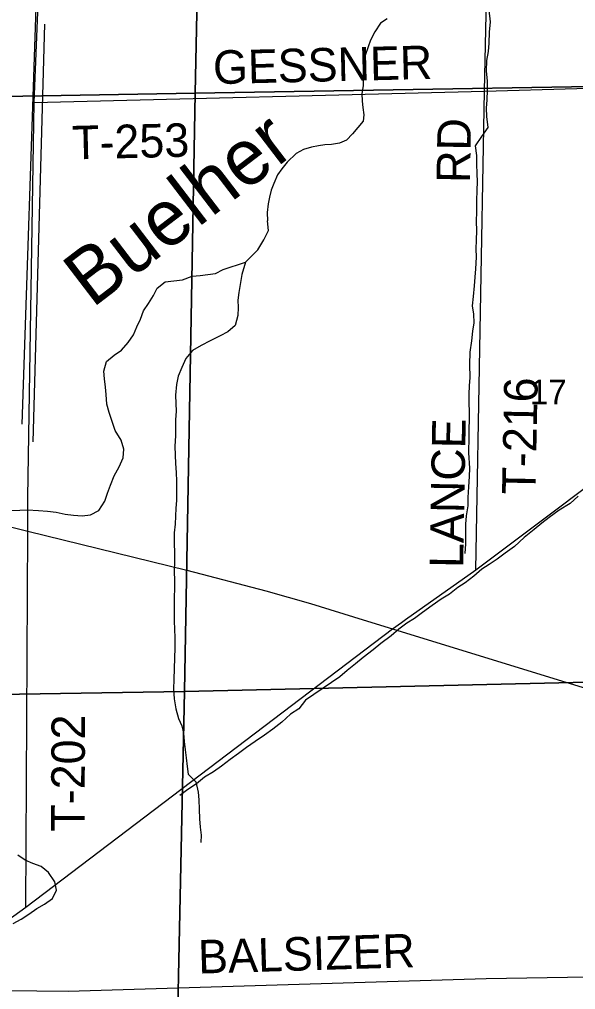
# Model space of a CAD drawing. Extents: x 1588073 to 2013523, y 1090242 to 1357120.
# Drawn here: x 1815860 to 1820837, y 1231039 to 1239721 of the extents above; entities that cross this region are included whole.
import ezdxf

# ---------------------------------------------------------------- set-up
doc = ezdxf.new("R2010")
doc.units = 0
for name, color, linetype in [('GM_X_County_Road', 7, 'Continuous'), ('GM_X_County_Road_Text', 7, 'Continuous'), ('GM_X_Interstate_Route', 7, 'Continuous'), ('GM_X_Minor_River', 7, 'Continuous'), ('GM_X_Minor_River_Text', 7, 'Continuous'), ('GM_X_Section', 7, 'Continuous'), ('GM_X_Section_Text', 7, 'Continuous'), ('GM_X_Township_Road', 7, 'Continuous'), ('GM_X_Township_Road_Text', 7, 'Continuous'), ('GM_X_US_Route', 7, 'Continuous')]:
    doc.layers.add(name, color=color, linetype=linetype)

msp = doc.modelspace()

# ---------------------------------------------------------------- linework, layer by layer
at = {"layer": 'GM_X_County_Road'}
msp.add_lwpolyline([(1814895.7, 1231041.5), (1816295.9, 1231026.1), (1820037.2, 1231138.2), (1822397.6, 1231176.1), (1822544, 1231159.8), (1822713.9, 1231105.1), (1823174.2, 1231128.5), (1823644.2, 1231133.7), (1823903.7, 1231166.1), (1825222.2, 1231233.3), (1827893.8, 1231262.6)], dxfattribs=at)
at = {"layer": 'GM_X_Interstate_Route'}
for points in [[(1803921.3, 1238312.7), (1804043.4, 1238263.4), (1805058.6, 1237889.5), (1806385.8, 1237483.6), (1807153.2, 1237292.6), (1807255.1, 1237267), (1809826, 1236635.8), (1811204.6, 1236296.8), (1811922.8, 1236120.9), (1812389.9, 1236007.7), (1815154.9, 1235335.1), (1815934.8, 1235141.8), (1817359, 1234792.9), (1818064, 1234608.7), (1818464, 1234495.1), (1818935.1, 1234349.5), (1819197.3, 1234267.7)], [(1819197.3, 1234267.7), (1820294.4, 1233929.4), (1821204.4, 1233650.5), (1821607.2, 1233524.1), (1822059.4, 1233382.9), (1822579.7, 1233222), (1823320.2, 1232992.7), (1823775.3, 1232858.8), (1824636.3, 1232632.1), (1825225.5, 1232517), (1826773, 1232250.8)]]:
    msp.add_lwpolyline(points, dxfattribs=at)
at = {"layer": 'GM_X_Minor_River'}
for p, q in [((1815886.4, 1236099.5), (1816070.9, 1241644.2)), ((1816084.7, 1239679.6), (1815979.4, 1235940.2))]:
    msp.add_line(p, q, dxfattribs=at)
for points in [[(1820061.8, 1239802.8), (1820071.1, 1239698.4), (1820064.4, 1239606.1), (1820061.7, 1239509.8), (1820055.1, 1239433.6), (1820040.5, 1239353.5), (1820037.8, 1239257.2), (1820045.2, 1239172.8), (1820046.6, 1239088.6), (1820041.9, 1239000.3), (1820035.4, 1238926.1), (1820040.9, 1238851.8), (1820052.2, 1238753.4), (1819993.5, 1238673.6), (1819936.8, 1238589.8), (1819950.2, 1238503.4), (1819949.6, 1238425.2), (1819953, 1238342.9), (1819954.5, 1238268.6), (1819954, 1238194.4), (1819951.3, 1238098.1), (1819948.6, 1238003.8), (1819945.9, 1237913.6), (1819951.3, 1237833.2), (1819946.7, 1237747), (1819944.1, 1237666.8), (1819947.6, 1237592.5), (1819940.8, 1237488.2), (1819936.3, 1237414), (1819929.7, 1237337.8), (1819919, 1237241.6), (1819912.4, 1237159.3), (1819923.8, 1237083), (1819925.3, 1237006.8), (1819914.7, 1236932.6), (1819904.1, 1236846.4), (1819891.3, 1236742.2), (1819886.5, 1236631.8), (1819889.7, 1236517.4), (1819885.1, 1236443.2), (1819880.6, 1236367), (1819882, 1236286.7), (1819883.4, 1236212.5), (1819884.9, 1236134.2), (1819882.3, 1236060), (1819881.8, 1235985.8), (1819878.8, 1235843.3), (1819887.8, 1235706.8), (1819883.2, 1235630.6), (1819878.5, 1235538.3), (1819873.8, 1235442), (1819871.3, 1235367.8), (1819858.6, 1235279.6)], [(1819152.2, 1239726.4), (1819091.2, 1239687.4), (1819039.6, 1239610), (1819002.1, 1239534.3), (1818981, 1239476.4), (1818953.5, 1239398.6), (1818940.4, 1239340.5), (1818935, 1239262.2), (1818935.7, 1239191.9), (1818934.6, 1239127.6), (1818925.3, 1239057.4), (1818926.2, 1238991.1), (1818933.2, 1238932.7), (1818942.1, 1238868.2), (1818935, 1238810), (1818887.8, 1238752.6), (1818840.6, 1238697.2), (1818787.3, 1238640), (1818724.6, 1238613), (1818654.1, 1238602.3), (1818591.7, 1238599.4), (1818535.3, 1238590.5), (1818474.8, 1238577.5), (1818402.1, 1238556.8), (1818335.1, 1238519.9), (1818255.4, 1238445), (1818208.2, 1238385.6), (1818171, 1238330), (1818137.5, 1238254.3), (1818114.3, 1238192.4)], [(1818114.3, 1238192.4), (1818097.2, 1238130.4), (1818086.1, 1238070.4), (1818076.6, 1237992.1), (1818081.4, 1237919.7)], [(1817683.8, 1237483.1), (1817881.9, 1237549.6), (1817994.4, 1237658.4), (1818047.2, 1237749.7), (1818090.5, 1237831.4), (1818081.4, 1237919.7)], [(1817881.9, 1237549.6), (1817851.9, 1237439.7), (1817838.5, 1237365.6), (1817824.9, 1237277.4), (1817815.6, 1237209.2), (1817816.5, 1237142.9), (1817815.2, 1237070.5), (1817791.5, 1236982.6), (1817724.2, 1236925.5), (1817655.2, 1236888.7), (1817568.1, 1236844.1), (1817487, 1236803.4), (1817409.8, 1236758.6), (1817348.3, 1236687.4), (1817314.7, 1236607.7), (1817281.2, 1236527.9), (1817265.8, 1236453.9), (1817256, 1236357.6), (1817258.7, 1236283.1), (1817261.6, 1236216.8), (1817258.2, 1236138.4), (1817255.7, 1235995.8), (1817252, 1235901.4), (1817254.6, 1235822.9), (1817257.3, 1235746.5), (1817261.9, 1235668.1), (1817264.6, 1235589.6), (1817265.5, 1235416.8), (1817260.3, 1235346.5), (1817257, 1235276.2), (1817253.7, 1235203.9), (1817246.3, 1235125.7), (1817244.6, 1235029.2), (1817247.3, 1234952.8), (1817247.8, 1234870.4), (1817246.2, 1234780), (1817248.8, 1234699.5), (1817244.9, 1234478.5), (1817245.7, 1234406.1), (1817244.5, 1234339.8), (1817247.1, 1234261.4), (1817249.9, 1234191), (1817250.3, 1234098.5), (1817248.6, 1234006.1), (1817241.3, 1233817.3), (1817239.7, 1233728.9), (1817246.2, 1233642.4), (1817260.7, 1233551.7), (1817285.3, 1233466.8), (1817312.3, 1233399.9), (1817327.2, 1233333.3), (1817335.9, 1233260.8), (1817342.6, 1233184.3), (1817351.4, 1233113.8), (1817362.1, 1233037.2), (1817370.9, 1232966.7), (1817438, 1232899.1), (1817460.5, 1232806.2), (1817465.3, 1232737.8), (1817467.9, 1232653.3), (1817472.4, 1232568.8), (1817479.1, 1232494.3), (1817485.9, 1232421.9), (1817484.7, 1232355.6)], [(1817405.5, 1237424), (1817478, 1237430.7), (1817546.4, 1237437.4), (1817614.9, 1237448.2), (1817683.8, 1237483.1)], [(1815785, 1235326.2), (1815863.5, 1235330.8), (1815931.8, 1235331.5), (1816030.2, 1235325.6), (1816110.4, 1235320), (1816188.6, 1235310.5), (1816268.7, 1235294.9), (1816344.9, 1235285.5), (1816423.2, 1235277.9), (1816495.6, 1235286.6), (1816570.7, 1235327.4), (1816624.4, 1235408.8), (1816649.8, 1235482.7), (1816675.2, 1235554.6), (1816708.8, 1235638.3), (1816752.4, 1235717.9), (1816788, 1235797.6), (1816793.4, 1235875.9), (1816770.7, 1235956.7), (1816716, 1236042.2), (1816687.4, 1236131.2), (1816664.6, 1236204), (1816643.8, 1236278.7), (1816635.2, 1236363.3), (1816630.4, 1236429.7), (1816621.7, 1236506.2), (1816616.9, 1236574.7), (1816638.5, 1236658.7), (1816707.8, 1236717.7), (1816774.9, 1236762.6), (1816832.4, 1236829.9), (1816881.8, 1236899.3), (1816911.2, 1236969.1), (1816944.6, 1237038.8), (1816972, 1237112.6), (1817015.4, 1237180.1), (1817058.9, 1237251.7), (1817094.2, 1237317.3), (1817163.5, 1237374.3), (1817320.5, 1237391.4), (1817405.5, 1237424)], [(1820858.9, 1235455.3), (1820789.4, 1235388.3), (1820689.9, 1235329.9), (1820600.4, 1235265.2), (1820533.2, 1235214.2), (1820465.9, 1235157.2), (1820376.2, 1235084.6), (1820290.4, 1235005.8), (1820206.9, 1234945.1), (1820133.6, 1234890.2), (1820064.5, 1234843.2), (1819997.4, 1234800.3), (1819926, 1234739.3), (1819848.6, 1234680.5), (1819781.5, 1234637.6), (1819708.2, 1234578.6), (1819633, 1234531.8), (1819553.7, 1234477), (1819468.1, 1234414.3), (1819394.8, 1234359.4), (1819325.8, 1234318.6), (1819254.5, 1234265.6), (1819187.1, 1234204.6), (1819093.5, 1234136), (1819026.2, 1234081), (1818934.6, 1234012.4), (1818867.2, 1233953.4), (1818793.9, 1233894.5), (1818726.5, 1233837.5), (1818421.4, 1233628.2), (1818359.8, 1233551), (1818286.6, 1233504.1), (1818209, 1233433.2), (1818127.5, 1233370.4), (1818052.3, 1233317.6), (1817970.9, 1233260.8), (1817893.6, 1233206), (1817820.2, 1233151.1), (1817745, 1233098.3), (1817669.5, 1233037.4), (1817596.3, 1232986.6), (1817517.1, 1232939.8), (1817445.7, 1232880.9), (1817366.5, 1232830.1), (1817297.2, 1232777.2)], [(1819858.6, 1235279.6), (1819850.1, 1235205.5), (1819851.4, 1235105.1), (1819852.8, 1235026.9), (1819846.2, 1234942.6)], [(1815804.1, 1231631.7), (1815877.1, 1231670.5), (1815946.2, 1231713.4), (1816017.5, 1231766.3), (1816084.5, 1231805.2), (1816155.7, 1231854.1), (1816193.1, 1231927.8), (1816176.4, 1232002.5), (1816121.6, 1232085.9), (1816054.2, 1232139.5), (1815980.4, 1232169), (1815912.6, 1232198.4), (1815847.1, 1232241.9)]]:
    msp.add_lwpolyline(points, dxfattribs=at)
at = {"layer": 'GM_X_Section'}
for points in [[(1817542.7, 1244373.5), (1822886.6, 1244464.4), (1822751.5, 1239151.9), (1817431.6, 1239060.9)], [(1812631, 1244279.9), (1817542.7, 1244373.5), (1817431.6, 1239060.9), (1812460, 1238973.7), (1812464.8, 1239101.8)], [(1817431.6, 1239060.9), (1822751.5, 1239151.9), (1822620.3, 1233829.4), (1817336.3, 1233708.2)], [(1812460, 1238973.7), (1817431.6, 1239060.9), (1817336.3, 1233708.2), (1812346.7, 1233625.2)], [(1817336.3, 1233708.2), (1822620.3, 1233829.4), (1822562.1, 1228560.6), (1817226.4, 1228473.5)], [(1812346.7, 1233625.2), (1817336.3, 1233708.2), (1817226.4, 1228473.5), (1812224.6, 1228344.3), (1812227.2, 1228444.3)]]:
    msp.add_lwpolyline(points, close=True, dxfattribs=at)
at = {"layer": 'GM_X_Township_Road'}
for points in [[(1815919.2, 1231776.1), (1815934.8, 1235141.8), (1815936.1, 1235441.5), (1815991.8, 1238978), (1816101.3, 1241626.9), (1816201.1, 1244304.1)], [(1820022.2, 1239079.8), (1820022.2, 1239079.8), (1820079, 1241693.3)], [(1820022.2, 1239079.8), (1821673.8, 1239126)], [(1815991.8, 1238978), (1820022.2, 1239079.8)], [(1819943.4, 1234794.5), (1820022.2, 1239079.8)]]:
    msp.add_lwpolyline(points, dxfattribs=at)
at = {"layer": 'GM_X_US_Route'}
for points in [[(1819315.1, 1234350.9), (1819943.4, 1234794.5), (1821592.7, 1236033.3), (1821721.5, 1236127.2), (1821728, 1236131.9)], [(1810422.8, 1227717.8), (1810465.3, 1227749), (1812212.5, 1229047), (1814524.4, 1230764.4), (1814895.7, 1231041.5), (1815919.2, 1231776.1), (1819197.3, 1234267.7), (1819277.8, 1234324.6), (1819315.1, 1234350.9)]]:
    msp.add_lwpolyline(points, dxfattribs=at)

# ---------------------------------------------------------------- texts
at = {"layer": 'GM_X_County_Road_Text'}
msp.add_text('BALSIZER', height=300, rotation=1.72658, dxfattribs=at).set_placement((1817463.2, 1231182.2))
at = {"layer": 'GM_X_Minor_River_Text'}
msp.add_text('Buelher', height=500.29, rotation=37.40928, dxfattribs=at).set_placement((1816511.5, 1237132.3))
at = {"layer": 'GM_X_Section_Text'}
msp.add_text('17', height=221, rotation=0.00001, dxfattribs=at).set_placement((1820428, 1236276.8))
at = {"layer": 'GM_X_Township_Road_Text'}
for s, rotation, p in [('GESSNER', 1.39383, (1817595.9, 1239141.8)), ('T-253', 1.40434, (1816335.5, 1238468)), ('RD', 89.01278, (1819892, 1238255.8)), ('T-216', 88.87624, (1820477.8, 1235467.2)), ('LANCE', 88.97017, (1819830.4, 1234810.7)), ('T-202', 89.71929, (1816443.1, 1232452))]:
    msp.add_text(s, height=300, rotation=rotation, dxfattribs=at).set_placement(p)

doc.saveas('drawing.dxf')
